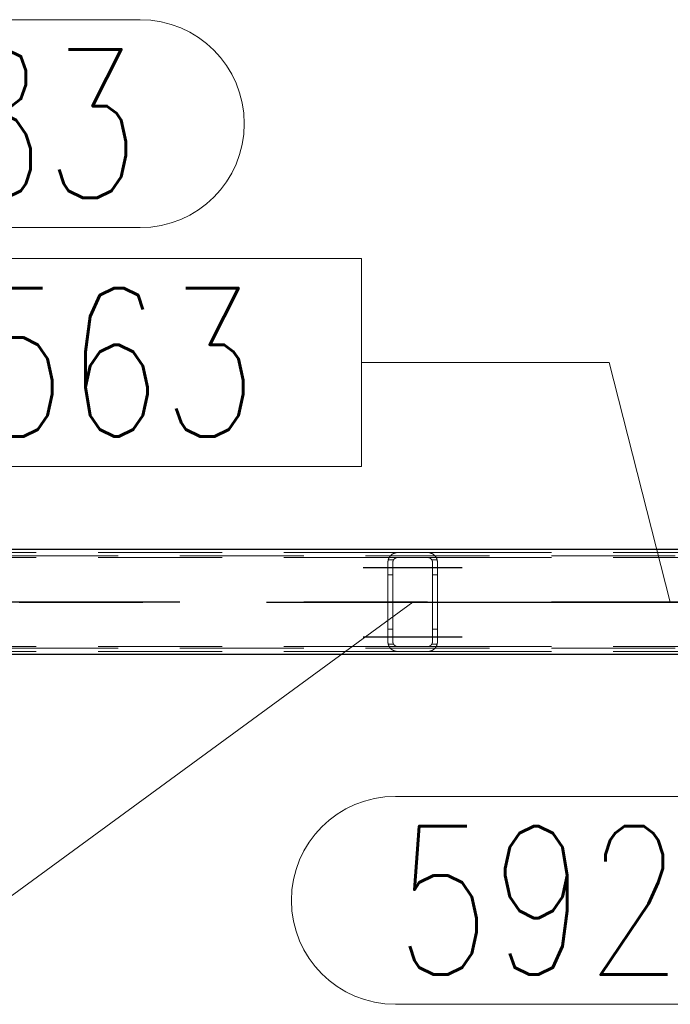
# Model space of a CAD drawing. Header units: millimetres. Extents: x -851 to 2, y 9346 to 10016.
# Tile 481 of 505: x -309 to -296, y 9781 to 9801. Entities that reach past the tile are written whole.
import ezdxf

# ---------------------------------------------------------------- set-up
doc = ezdxf.new("R2010")
doc.units = ezdxf.units.MM
doc.header["$LTSCALE"] = 10
doc.linetypes.add('HIDDEN', pattern=[0.375, 0.25, -0.125])
doc.linetypes.add('MITTE', pattern=[2, 1.25, -0.25, 0.25, -0.25])
for name, color, linetype, lineweight in [('PS_Hidden', 2, 'HIDDEN', 9), ('PS_Pos', 1, 'Continuous', 15), ('PS_Shape', 161, 'Continuous', 30), ('PS_SOLID', 7, 'Continuous', 30)]:
    doc.layers.add(name, color=color, linetype=linetype, lineweight=lineweight)
doc.layers.add('PS_Mid', color=5, linetype='MITTE')
doc.styles.add('simplex', font='simplex.shx', dxfattribs={"width": 0.75})

# ---------------------------------------------------------------- blocks, each defined once
blk = doc.blocks.new('*X1225')
at = {"layer": 'PS_Hidden', "color": 2, "linetype": 'HIDDEN'}
for p, q in [((-168.532, 9790.408), (-423.732, 9790.408)), ((-311.432, 9790.478), (-301.632, 9790.478)), ((-301.794, 9790.396), (-301.791, 9790.399)), ((-301.791, 9790.399), (-301.789, 9790.403)), ((-301.789, 9790.403), (-301.786, 9790.406)), ((-301.786, 9790.406), (-301.783, 9790.41)), ((-301.783, 9790.41), (-301.78, 9790.413)), ((-301.78, 9790.413), (-301.777, 9790.416)), ((-301.777, 9790.416), (-301.774, 9790.42)), ((-301.774, 9790.42), (-301.77, 9790.423)), ((-301.77, 9790.423), (-301.767, 9790.426)), ((-301.767, 9790.426), (-301.764, 9790.429)), ((-301.764, 9790.429), (-301.76, 9790.432)), ((-301.76, 9790.432), (-301.757, 9790.434)), ((-301.757, 9790.434), (-301.753, 9790.437)), ((-301.753, 9790.437), (-301.75, 9790.44)), ((-301.75, 9790.44), (-301.746, 9790.443)), ((-301.746, 9790.443), (-301.742, 9790.445)), ((-301.742, 9790.445), (-301.738, 9790.448)), ((-301.738, 9790.448), (-301.733, 9790.451)), ((-301.733, 9790.451), (-301.729, 9790.453)), ((-301.729, 9790.453), (-301.724, 9790.456)), ((-301.724, 9790.456), (-301.719, 9790.458)), ((-301.719, 9790.458), (-301.714, 9790.46)), ((-301.714, 9790.46), (-301.709, 9790.463)), ((-301.709, 9790.463), (-301.704, 9790.465)), ((-301.704, 9790.465), (-301.699, 9790.467)), ((-301.699, 9790.467), (-301.693, 9790.468)), ((-301.693, 9790.468), (-301.688, 9790.47)), ((-301.688, 9790.47), (-301.682, 9790.472)), ((-301.682, 9790.472), (-301.675, 9790.473)), ((-301.675, 9790.473), (-301.669, 9790.475)), ((-301.669, 9790.475), (-301.662, 9790.476)), ((-301.662, 9790.476), (-301.655, 9790.477)), ((-301.655, 9790.477), (-301.647, 9790.477)), ((-301.647, 9790.477), (-301.64, 9790.478)), ((-301.64, 9790.478), (-301.632, 9790.478)), ((-301.632, 9790.478), (-301.032, 9790.478)), ((-301.032, 9790.478), (-291.232, 9790.478)), ((-301.032, 9790.478), (-301.025, 9790.478)), ((-301.025, 9790.478), (-301.018, 9790.477)), ((-301.018, 9790.477), (-301.011, 9790.477)), ((-301.011, 9790.477), (-301.003, 9790.476)), ((-301.003, 9790.476), (-300.996, 9790.475)), ((-300.996, 9790.475), (-300.99, 9790.473)), ((-300.99, 9790.473), (-300.983, 9790.472)), ((-300.983, 9790.472), (-300.977, 9790.47)), ((-300.977, 9790.47), (-300.972, 9790.468)), ((-300.972, 9790.468), (-300.966, 9790.467)), ((-300.966, 9790.467), (-300.961, 9790.465)), ((-300.961, 9790.465), (-300.956, 9790.463)), ((-300.956, 9790.463), (-300.951, 9790.461)), ((-300.951, 9790.461), (-300.946, 9790.458)), ((-300.946, 9790.458), (-300.941, 9790.456)), ((-300.941, 9790.456), (-300.937, 9790.454)), ((-300.937, 9790.454), (-300.932, 9790.451)), ((-300.932, 9790.451), (-300.928, 9790.448)), ((-300.928, 9790.448), (-300.924, 9790.446)), ((-300.924, 9790.446), (-300.919, 9790.443)), ((-300.919, 9790.443), (-300.915, 9790.44)), ((-300.915, 9790.44), (-300.912, 9790.437)), ((-300.912, 9790.437), (-300.908, 9790.434)), ((-300.908, 9790.434), (-300.904, 9790.431)), ((-300.904, 9790.431), (-300.901, 9790.428)), ((-300.901, 9790.428), (-300.897, 9790.425)), ((-300.897, 9790.425), (-300.894, 9790.422)), ((-300.894, 9790.422), (-300.891, 9790.419)), ((-300.891, 9790.419), (-300.888, 9790.416)), ((-300.888, 9790.416), (-300.885, 9790.413)), ((-300.885, 9790.413), (-300.882, 9790.41)), ((-300.882, 9790.41), (-300.879, 9790.406)), ((-300.879, 9790.406), (-300.876, 9790.403)), ((-300.876, 9790.403), (-300.874, 9790.4)), ((-300.874, 9790.4), (-300.871, 9790.396)), ((-311.432, 9790.378), (-301.632, 9790.378)), ((-301.832, 9790.292), (-301.831, 9790.297)), ((-301.832, 9790.287), (-301.832, 9790.292)), ((-301.832, 9790.283), (-301.832, 9790.287)), ((-301.832, 9790.278), (-301.832, 9790.283)), ((-301.832, 9788.678), (-301.832, 9790.278)), ((-301.831, 9790.302), (-301.83, 9790.306)), ((-301.831, 9790.297), (-301.831, 9790.302)), ((-301.83, 9790.311), (-301.829, 9790.316)), ((-301.83, 9790.306), (-301.83, 9790.311)), ((-301.829, 9790.316), (-301.828, 9790.32)), ((-301.828, 9790.32), (-301.827, 9790.325)), ((-301.827, 9790.325), (-301.826, 9790.329)), ((-301.826, 9790.329), (-301.824, 9790.334)), ((-301.719, 9790.328), (-301.826, 9790.328)), ((-301.824, 9790.334), (-301.823, 9790.338)), ((-301.823, 9790.338), (-301.822, 9790.343)), ((-301.822, 9790.343), (-301.82, 9790.347)), ((-301.82, 9790.347), (-301.818, 9790.352)), ((-301.818, 9790.352), (-301.817, 9790.356)), ((-301.817, 9790.356), (-301.815, 9790.36)), ((-301.815, 9790.36), (-301.813, 9790.364)), ((-301.813, 9790.364), (-301.811, 9790.369)), ((-301.811, 9790.369), (-301.809, 9790.373)), ((-301.809, 9790.373), (-301.806, 9790.377)), ((-301.806, 9790.377), (-301.804, 9790.381)), ((-301.804, 9790.381), (-301.802, 9790.384)), ((-301.802, 9790.384), (-301.799, 9790.388)), ((-301.799, 9790.388), (-301.797, 9790.392)), ((-301.797, 9790.392), (-301.794, 9790.396)), ((-301.731, 9790.293), (-301.732, 9790.291)), ((-301.732, 9790.291), (-301.732, 9790.289)), ((-301.732, 9790.289), (-301.732, 9790.287)), ((-301.732, 9790.287), (-301.732, 9790.284)), ((-301.732, 9790.284), (-301.732, 9790.282)), ((-301.732, 9790.282), (-301.732, 9790.28)), ((-301.732, 9790.28), (-301.732, 9790.278)), ((-301.732, 9790.278), (-301.732, 9788.678)), ((-301.73, 9790.298), (-301.731, 9790.295)), ((-301.731, 9790.295), (-301.731, 9790.293)), ((-301.729, 9790.302), (-301.73, 9790.3)), ((-301.73, 9790.3), (-301.73, 9790.298)), ((-301.728, 9790.306), (-301.729, 9790.304)), ((-301.729, 9790.304), (-301.729, 9790.302)), ((-301.727, 9790.311), (-301.728, 9790.308)), ((-301.728, 9790.308), (-301.728, 9790.306)), ((-301.726, 9790.313), (-301.727, 9790.311)), ((-301.725, 9790.315), (-301.726, 9790.313)), ((-301.724, 9790.317), (-301.725, 9790.315)), ((-301.723, 9790.321), (-301.724, 9790.319)), ((-301.724, 9790.319), (-301.724, 9790.317)), ((-301.722, 9790.323), (-301.723, 9790.321)), ((-301.72, 9790.325), (-301.722, 9790.323)), ((-301.719, 9790.327), (-301.72, 9790.325)), ((-301.718, 9790.329), (-301.719, 9790.327)), ((-301.717, 9790.331), (-301.718, 9790.329)), ((-301.716, 9790.333), (-301.717, 9790.331)), ((-301.714, 9790.335), (-301.716, 9790.333)), ((-301.713, 9790.337), (-301.714, 9790.335)), ((-301.712, 9790.339), (-301.713, 9790.337)), ((-301.71, 9790.341), (-301.712, 9790.339)), ((-301.709, 9790.343), (-301.71, 9790.341)), ((-301.707, 9790.344), (-301.709, 9790.343)), ((-301.706, 9790.346), (-301.707, 9790.344)), ((-301.704, 9790.348), (-301.706, 9790.346)), ((-301.702, 9790.349), (-301.704, 9790.348)), ((-301.701, 9790.351), (-301.702, 9790.349)), ((-301.699, 9790.353), (-301.701, 9790.351)), ((-301.697, 9790.354), (-301.699, 9790.353)), ((-301.695, 9790.356), (-301.697, 9790.354)), ((-301.693, 9790.357), (-301.695, 9790.356)), ((-301.691, 9790.359), (-301.693, 9790.357)), ((-301.689, 9790.36), (-301.691, 9790.359)), ((-301.687, 9790.362), (-301.689, 9790.36)), ((-301.685, 9790.363), (-301.687, 9790.362)), ((-301.682, 9790.365), (-301.685, 9790.363)), ((-301.68, 9790.366), (-301.682, 9790.365)), ((-301.677, 9790.367), (-301.68, 9790.366)), ((-301.675, 9790.369), (-301.677, 9790.367)), ((-301.672, 9790.37), (-301.675, 9790.369)), ((-301.669, 9790.371), (-301.672, 9790.37)), ((-301.667, 9790.372), (-301.669, 9790.371)), ((-301.664, 9790.373), (-301.667, 9790.372)), ((-301.661, 9790.374), (-301.664, 9790.373)), ((-301.658, 9790.375), (-301.661, 9790.374)), ((-301.655, 9790.375), (-301.658, 9790.375)), ((-301.652, 9790.376), (-301.655, 9790.375)), ((-301.649, 9790.377), (-301.652, 9790.376)), ((-301.645, 9790.377), (-301.649, 9790.377)), ((-301.642, 9790.377), (-301.645, 9790.377)), ((-301.639, 9790.378), (-301.642, 9790.377)), ((-301.636, 9790.378), (-301.639, 9790.378)), ((-301.632, 9790.378), (-301.636, 9790.378)), ((-301.032, 9790.378), (-301.632, 9790.378)), ((-301.032, 9790.378), (-291.232, 9790.378)), ((-301.029, 9790.378), (-301.032, 9790.378)), ((-301.032, 9790.378), (-301.032, 9790.378)), ((-301.026, 9790.378), (-301.029, 9790.378)), ((-301.022, 9790.377), (-301.026, 9790.378)), ((-301.019, 9790.377), (-301.022, 9790.377)), ((-301.016, 9790.376), (-301.019, 9790.377)), ((-301.012, 9790.376), (-301.016, 9790.376)), ((-301.009, 9790.375), (-301.012, 9790.376)), ((-301.006, 9790.374), (-301.009, 9790.375)), ((-301.003, 9790.373), (-301.006, 9790.374)), ((-301, 9790.373), (-301.003, 9790.373)), ((-300.997, 9790.372), (-301, 9790.373)), ((-300.995, 9790.37), (-300.997, 9790.372)), ((-300.992, 9790.369), (-300.995, 9790.37)), ((-300.989, 9790.368), (-300.992, 9790.369)), ((-300.987, 9790.367), (-300.989, 9790.368)), ((-300.984, 9790.366), (-300.987, 9790.367)), ((-300.982, 9790.364), (-300.984, 9790.366)), ((-300.98, 9790.363), (-300.982, 9790.364)), ((-300.977, 9790.361), (-300.98, 9790.363)), ((-300.975, 9790.36), (-300.977, 9790.361)), ((-300.973, 9790.358), (-300.975, 9790.36)), ((-300.971, 9790.357), (-300.973, 9790.358)), ((-300.969, 9790.355), (-300.971, 9790.357)), ((-300.967, 9790.353), (-300.969, 9790.355)), ((-300.965, 9790.352), (-300.967, 9790.353)), ((-300.963, 9790.35), (-300.965, 9790.352)), ((-300.962, 9790.349), (-300.963, 9790.35)), ((-300.96, 9790.347), (-300.962, 9790.349)), ((-300.959, 9790.345), (-300.96, 9790.347)), ((-300.957, 9790.344), (-300.959, 9790.345)), ((-300.956, 9790.342), (-300.957, 9790.344)), ((-300.954, 9790.34), (-300.956, 9790.342)), ((-300.953, 9790.338), (-300.954, 9790.34)), ((-300.951, 9790.336), (-300.953, 9790.338)), ((-300.95, 9790.335), (-300.951, 9790.336)), ((-300.949, 9790.333), (-300.95, 9790.335)), ((-300.948, 9790.331), (-300.949, 9790.333)), ((-300.946, 9790.329), (-300.948, 9790.331)), ((-300.945, 9790.327), (-300.946, 9790.329)), ((-300.839, 9790.328), (-300.946, 9790.328)), ((-300.944, 9790.325), (-300.945, 9790.327)), ((-300.943, 9790.323), (-300.944, 9790.325)), ((-300.942, 9790.321), (-300.943, 9790.323)), ((-300.941, 9790.319), (-300.942, 9790.321)), ((-300.94, 9790.317), (-300.941, 9790.319)), ((-300.939, 9790.315), (-300.94, 9790.317)), ((-300.939, 9790.312), (-300.939, 9790.315)), ((-300.938, 9790.31), (-300.939, 9790.312)), ((-300.937, 9790.308), (-300.938, 9790.31)), ((-300.936, 9790.306), (-300.937, 9790.308)), ((-300.936, 9790.304), (-300.936, 9790.306)), ((-300.935, 9790.302), (-300.936, 9790.304)), ((-300.935, 9790.3), (-300.935, 9790.302)), ((-300.934, 9790.297), (-300.935, 9790.3)), ((-300.934, 9790.295), (-300.934, 9790.297)), ((-300.934, 9790.293), (-300.934, 9790.295)), ((-300.933, 9790.291), (-300.934, 9790.293)), ((-300.933, 9790.289), (-300.933, 9790.291)), ((-300.933, 9790.287), (-300.933, 9790.289)), ((-300.933, 9790.284), (-300.933, 9790.287)), ((-300.932, 9790.282), (-300.933, 9790.284)), ((-300.932, 9790.28), (-300.932, 9790.282)), ((-300.932, 9790.278), (-300.932, 9790.28)), ((-300.932, 9788.678), (-300.932, 9790.278)), ((-300.871, 9790.396), (-300.868, 9790.392)), ((-300.868, 9790.392), (-300.866, 9790.389)), ((-300.866, 9790.389), (-300.863, 9790.385)), ((-300.863, 9790.385), (-300.861, 9790.381)), ((-300.861, 9790.381), (-300.859, 9790.377)), ((-300.859, 9790.377), (-300.857, 9790.373)), ((-300.857, 9790.373), (-300.854, 9790.369)), ((-300.854, 9790.369), (-300.852, 9790.365)), ((-300.852, 9790.365), (-300.85, 9790.361)), ((-300.85, 9790.361), (-300.848, 9790.356)), ((-300.848, 9790.356), (-300.847, 9790.352)), ((-300.847, 9790.352), (-300.845, 9790.348)), ((-300.845, 9790.348), (-300.843, 9790.343)), ((-300.843, 9790.343), (-300.842, 9790.339)), ((-300.842, 9790.339), (-300.841, 9790.334)), ((-300.841, 9790.334), (-300.839, 9790.33)), ((-300.839, 9790.33), (-300.838, 9790.325)), ((-300.838, 9790.325), (-300.837, 9790.32)), ((-300.837, 9790.32), (-300.836, 9790.316)), ((-300.836, 9790.316), (-300.835, 9790.311)), ((-300.835, 9790.311), (-300.834, 9790.306)), ((-300.834, 9790.306), (-300.834, 9790.302)), ((-300.834, 9790.302), (-300.833, 9790.297)), ((-300.833, 9790.297), (-300.833, 9790.292)), ((-300.833, 9790.292), (-300.833, 9790.287)), ((-300.833, 9790.287), (-300.832, 9790.283)), ((-300.832, 9790.283), (-300.832, 9790.278)), ((-300.832, 9790.278), (-300.832, 9788.678)), ((-301.732, 9790.028), (-301.832, 9790.028)), ((-300.832, 9790.028), (-300.932, 9790.028)), ((-301.732, 9788.928), (-301.832, 9788.928)), ((-300.832, 9788.928), (-300.932, 9788.928)), ((-301.832, 9788.673), (-301.832, 9788.678)), ((-301.832, 9788.668), (-301.832, 9788.673)), ((-301.832, 9788.664), (-301.832, 9788.668)), ((-301.831, 9788.659), (-301.832, 9788.664)), ((-301.831, 9788.654), (-301.831, 9788.659)), ((-301.83, 9788.649), (-301.831, 9788.654)), ((-301.83, 9788.645), (-301.83, 9788.649)), ((-301.829, 9788.64), (-301.83, 9788.645)), ((-301.828, 9788.636), (-301.829, 9788.64)), ((-301.827, 9788.631), (-301.828, 9788.636)), ((-301.826, 9788.626), (-301.827, 9788.631)), ((-301.719, 9788.628), (-301.826, 9788.628)), ((-301.824, 9788.622), (-301.826, 9788.626)), ((-301.823, 9788.617), (-301.824, 9788.622)), ((-301.822, 9788.613), (-301.823, 9788.617)), ((-301.82, 9788.608), (-301.822, 9788.613)), ((-301.818, 9788.604), (-301.82, 9788.608)), ((-301.732, 9788.678), (-301.732, 9788.676)), ((-301.732, 9788.676), (-301.732, 9788.674)), ((-301.732, 9788.674), (-301.732, 9788.671)), ((-301.732, 9788.671), (-301.732, 9788.669)), ((-301.732, 9788.669), (-301.732, 9788.667)), ((-301.732, 9788.667), (-301.732, 9788.665)), ((-301.732, 9788.665), (-301.731, 9788.663)), ((-301.731, 9788.663), (-301.731, 9788.66)), ((-301.731, 9788.66), (-301.73, 9788.658)), ((-301.73, 9788.658), (-301.73, 9788.656)), ((-301.73, 9788.656), (-301.729, 9788.654)), ((-301.729, 9788.654), (-301.729, 9788.652)), ((-301.729, 9788.652), (-301.728, 9788.649)), ((-301.728, 9788.649), (-301.728, 9788.647)), ((-301.728, 9788.647), (-301.727, 9788.645)), ((-301.727, 9788.645), (-301.726, 9788.643)), ((-301.726, 9788.643), (-301.725, 9788.641)), ((-301.725, 9788.641), (-301.724, 9788.639)), ((-301.724, 9788.639), (-301.724, 9788.637)), ((-301.724, 9788.637), (-301.723, 9788.635)), ((-301.723, 9788.635), (-301.722, 9788.633)), ((-301.722, 9788.633), (-301.72, 9788.63)), ((-301.72, 9788.63), (-301.719, 9788.628)), ((-301.719, 9788.628), (-301.718, 9788.626)), ((-301.718, 9788.626), (-301.717, 9788.625)), ((-301.717, 9788.625), (-301.716, 9788.623)), ((-301.716, 9788.623), (-301.714, 9788.621)), ((-301.714, 9788.621), (-301.713, 9788.619)), ((-301.713, 9788.619), (-301.712, 9788.617)), ((-301.712, 9788.617), (-301.71, 9788.615)), ((-301.71, 9788.615), (-301.709, 9788.613)), ((-301.709, 9788.613), (-301.707, 9788.611)), ((-301.707, 9788.611), (-301.706, 9788.61)), ((-301.706, 9788.61), (-301.704, 9788.608)), ((-301.704, 9788.608), (-301.702, 9788.606)), ((-300.963, 9788.606), (-300.962, 9788.607)), ((-300.962, 9788.607), (-300.96, 9788.609)), ((-300.96, 9788.609), (-300.959, 9788.61)), ((-300.959, 9788.61), (-300.957, 9788.612)), ((-300.957, 9788.612), (-300.956, 9788.614)), ((-300.956, 9788.614), (-300.954, 9788.616)), ((-300.954, 9788.616), (-300.953, 9788.618)), ((-300.953, 9788.618), (-300.951, 9788.619)), ((-300.951, 9788.619), (-300.95, 9788.621)), ((-300.95, 9788.621), (-300.949, 9788.623)), ((-300.949, 9788.623), (-300.948, 9788.625)), ((-300.948, 9788.625), (-300.946, 9788.627)), ((-300.946, 9788.627), (-300.945, 9788.629)), ((-300.839, 9788.628), (-300.946, 9788.628)), ((-300.945, 9788.629), (-300.944, 9788.631)), ((-300.944, 9788.631), (-300.943, 9788.633)), ((-300.943, 9788.633), (-300.942, 9788.635)), ((-300.942, 9788.635), (-300.941, 9788.637)), ((-300.941, 9788.637), (-300.94, 9788.639)), ((-300.94, 9788.639), (-300.939, 9788.641)), ((-300.939, 9788.643), (-300.938, 9788.645)), ((-300.939, 9788.641), (-300.939, 9788.643)), ((-300.938, 9788.645), (-300.937, 9788.648)), ((-300.937, 9788.648), (-300.936, 9788.65)), ((-300.936, 9788.652), (-300.935, 9788.654)), ((-300.936, 9788.65), (-300.936, 9788.652)), ((-300.935, 9788.656), (-300.934, 9788.658)), ((-300.935, 9788.654), (-300.935, 9788.656)), ((-300.934, 9788.663), (-300.933, 9788.665)), ((-300.934, 9788.661), (-300.934, 9788.663)), ((-300.934, 9788.658), (-300.934, 9788.661)), ((-300.933, 9788.671), (-300.932, 9788.674)), ((-300.933, 9788.669), (-300.933, 9788.671)), ((-300.933, 9788.667), (-300.933, 9788.669)), ((-300.933, 9788.665), (-300.933, 9788.667)), ((-300.932, 9788.676), (-300.932, 9788.678)), ((-300.932, 9788.674), (-300.932, 9788.676)), ((-300.845, 9788.608), (-300.847, 9788.604)), ((-300.843, 9788.612), (-300.845, 9788.608)), ((-300.842, 9788.617), (-300.843, 9788.612)), ((-300.841, 9788.621), (-300.842, 9788.617)), ((-300.839, 9788.626), (-300.841, 9788.621)), ((-300.838, 9788.631), (-300.839, 9788.626)), ((-300.837, 9788.635), (-300.838, 9788.631)), ((-300.836, 9788.64), (-300.837, 9788.635)), ((-300.835, 9788.645), (-300.836, 9788.64)), ((-300.834, 9788.649), (-300.835, 9788.645)), ((-300.833, 9788.659), (-300.834, 9788.654)), ((-300.834, 9788.654), (-300.834, 9788.649)), ((-300.832, 9788.673), (-300.833, 9788.668)), ((-300.833, 9788.668), (-300.833, 9788.664)), ((-300.833, 9788.664), (-300.833, 9788.659)), ((-300.832, 9788.678), (-300.832, 9788.673)), ((-168.532, 9788.548), (-423.732, 9788.548)), ((-311.432, 9788.578), (-301.632, 9788.578)), ((-311.432, 9788.478), (-301.632, 9788.478)), ((-301.817, 9788.6), (-301.818, 9788.604)), ((-301.815, 9788.596), (-301.817, 9788.6)), ((-301.813, 9788.591), (-301.815, 9788.596)), ((-301.811, 9788.587), (-301.813, 9788.591)), ((-301.809, 9788.583), (-301.811, 9788.587)), ((-301.806, 9788.579), (-301.809, 9788.583)), ((-301.804, 9788.575), (-301.806, 9788.579)), ((-301.802, 9788.571), (-301.804, 9788.575)), ((-301.799, 9788.568), (-301.802, 9788.571)), ((-301.797, 9788.564), (-301.799, 9788.568)), ((-301.794, 9788.56), (-301.797, 9788.564)), ((-301.791, 9788.556), (-301.794, 9788.56)), ((-301.789, 9788.553), (-301.791, 9788.556)), ((-301.786, 9788.549), (-301.789, 9788.553)), ((-301.783, 9788.546), (-301.786, 9788.549)), ((-301.78, 9788.543), (-301.783, 9788.546)), ((-301.777, 9788.539), (-301.78, 9788.543)), ((-301.774, 9788.536), (-301.777, 9788.539)), ((-301.77, 9788.533), (-301.774, 9788.536)), ((-301.767, 9788.53), (-301.77, 9788.533)), ((-301.764, 9788.527), (-301.767, 9788.53)), ((-301.76, 9788.524), (-301.764, 9788.527)), ((-301.757, 9788.521), (-301.76, 9788.524)), ((-301.753, 9788.519), (-301.757, 9788.521)), ((-301.75, 9788.516), (-301.753, 9788.519)), ((-301.746, 9788.513), (-301.75, 9788.516)), ((-301.742, 9788.511), (-301.746, 9788.513)), ((-301.738, 9788.508), (-301.742, 9788.511)), ((-301.733, 9788.505), (-301.738, 9788.508)), ((-301.729, 9788.503), (-301.733, 9788.505)), ((-301.724, 9788.5), (-301.729, 9788.503)), ((-301.719, 9788.498), (-301.724, 9788.5)), ((-301.714, 9788.495), (-301.719, 9788.498)), ((-301.709, 9788.493), (-301.714, 9788.495)), ((-301.704, 9788.491), (-301.709, 9788.493)), ((-301.699, 9788.489), (-301.704, 9788.491)), ((-301.702, 9788.606), (-301.701, 9788.605)), ((-301.701, 9788.605), (-301.699, 9788.603)), ((-301.699, 9788.603), (-301.697, 9788.602)), ((-301.693, 9788.487), (-301.699, 9788.489)), ((-301.697, 9788.602), (-301.695, 9788.6)), ((-301.695, 9788.6), (-301.693, 9788.598)), ((-301.693, 9788.598), (-301.691, 9788.597)), ((-301.688, 9788.486), (-301.693, 9788.487)), ((-301.691, 9788.597), (-301.689, 9788.595)), ((-301.689, 9788.595), (-301.687, 9788.594)), ((-301.682, 9788.484), (-301.688, 9788.486)), ((-301.687, 9788.594), (-301.685, 9788.593)), ((-301.685, 9788.593), (-301.682, 9788.591)), ((-301.682, 9788.591), (-301.68, 9788.59)), ((-301.675, 9788.483), (-301.682, 9788.484)), ((-301.68, 9788.59), (-301.677, 9788.589)), ((-301.677, 9788.589), (-301.675, 9788.587)), ((-301.675, 9788.587), (-301.672, 9788.586)), ((-301.669, 9788.481), (-301.675, 9788.483)), ((-301.672, 9788.586), (-301.669, 9788.585)), ((-301.669, 9788.585), (-301.667, 9788.584)), ((-301.662, 9788.48), (-301.669, 9788.481)), ((-301.667, 9788.584), (-301.664, 9788.583)), ((-301.664, 9788.583), (-301.661, 9788.582)), ((-301.655, 9788.479), (-301.662, 9788.48)), ((-301.661, 9788.582), (-301.658, 9788.581)), ((-301.658, 9788.581), (-301.655, 9788.58)), ((-301.655, 9788.58), (-301.652, 9788.58)), ((-301.647, 9788.478), (-301.655, 9788.479)), ((-301.652, 9788.58), (-301.649, 9788.579)), ((-301.649, 9788.579), (-301.645, 9788.579)), ((-301.64, 9788.478), (-301.647, 9788.478)), ((-301.645, 9788.579), (-301.642, 9788.578)), ((-301.642, 9788.578), (-301.639, 9788.578)), ((-301.632, 9788.478), (-301.64, 9788.478)), ((-301.639, 9788.578), (-301.636, 9788.578)), ((-301.636, 9788.578), (-301.632, 9788.578)), ((-301.632, 9788.578), (-301.032, 9788.578)), ((-301.632, 9788.578), (-301.632, 9788.578)), ((-301.032, 9788.478), (-301.632, 9788.478)), ((-301.032, 9788.578), (-291.232, 9788.578)), ((-301.032, 9788.578), (-301.029, 9788.578)), ((-301.032, 9788.478), (-291.232, 9788.478)), ((-301.025, 9788.478), (-301.032, 9788.478)), ((-301.032, 9788.478), (-301.032, 9788.478)), ((-301.029, 9788.578), (-301.026, 9788.578)), ((-301.026, 9788.578), (-301.022, 9788.578)), ((-301.018, 9788.478), (-301.025, 9788.478)), ((-301.022, 9788.578), (-301.019, 9788.579)), ((-301.019, 9788.579), (-301.016, 9788.579)), ((-301.011, 9788.479), (-301.018, 9788.478)), ((-301.016, 9788.579), (-301.012, 9788.58)), ((-301.012, 9788.58), (-301.009, 9788.581)), ((-301.003, 9788.48), (-301.011, 9788.479)), ((-301.009, 9788.581), (-301.006, 9788.581)), ((-301.006, 9788.581), (-301.003, 9788.582)), ((-301.003, 9788.582), (-301, 9788.583)), ((-300.996, 9788.481), (-301.003, 9788.48)), ((-301, 9788.583), (-300.997, 9788.584)), ((-300.997, 9788.584), (-300.995, 9788.585)), ((-300.99, 9788.482), (-300.996, 9788.481)), ((-300.995, 9788.585), (-300.992, 9788.586)), ((-300.992, 9788.586), (-300.989, 9788.588)), ((-300.983, 9788.484), (-300.99, 9788.482)), ((-300.989, 9788.588), (-300.987, 9788.589)), ((-300.987, 9788.589), (-300.984, 9788.59)), ((-300.984, 9788.59), (-300.982, 9788.592)), ((-300.977, 9788.486), (-300.983, 9788.484)), ((-300.982, 9788.592), (-300.98, 9788.593)), ((-300.98, 9788.593), (-300.977, 9788.595)), ((-300.977, 9788.595), (-300.975, 9788.596)), ((-300.972, 9788.487), (-300.977, 9788.486)), ((-300.975, 9788.596), (-300.973, 9788.598)), ((-300.973, 9788.598), (-300.971, 9788.599)), ((-300.966, 9788.489), (-300.972, 9788.487)), ((-300.971, 9788.599), (-300.969, 9788.601)), ((-300.969, 9788.601), (-300.967, 9788.602)), ((-300.967, 9788.602), (-300.965, 9788.604)), ((-300.961, 9788.491), (-300.966, 9788.489)), ((-300.965, 9788.604), (-300.963, 9788.606)), ((-300.956, 9788.493), (-300.961, 9788.491)), ((-300.951, 9788.495), (-300.956, 9788.493)), ((-300.946, 9788.497), (-300.951, 9788.495)), ((-300.941, 9788.5), (-300.946, 9788.497)), ((-300.937, 9788.502), (-300.941, 9788.5)), ((-300.932, 9788.505), (-300.937, 9788.502)), ((-300.928, 9788.507), (-300.932, 9788.505)), ((-300.924, 9788.51), (-300.928, 9788.507)), ((-300.919, 9788.513), (-300.924, 9788.51)), ((-300.915, 9788.516), (-300.919, 9788.513)), ((-300.912, 9788.519), (-300.915, 9788.516)), ((-300.908, 9788.521), (-300.912, 9788.519)), ((-300.904, 9788.524), (-300.908, 9788.521)), ((-300.901, 9788.527), (-300.904, 9788.524)), ((-300.897, 9788.53), (-300.901, 9788.527)), ((-300.894, 9788.533), (-300.897, 9788.53)), ((-300.891, 9788.536), (-300.894, 9788.533)), ((-300.888, 9788.54), (-300.891, 9788.536)), ((-300.885, 9788.543), (-300.888, 9788.54)), ((-300.882, 9788.546), (-300.885, 9788.543)), ((-300.879, 9788.549), (-300.882, 9788.546)), ((-300.876, 9788.553), (-300.879, 9788.549)), ((-300.874, 9788.556), (-300.876, 9788.553)), ((-300.871, 9788.56), (-300.874, 9788.556)), ((-300.868, 9788.563), (-300.871, 9788.56)), ((-300.866, 9788.567), (-300.868, 9788.563)), ((-300.863, 9788.571), (-300.866, 9788.567)), ((-300.861, 9788.575), (-300.863, 9788.571)), ((-300.859, 9788.579), (-300.861, 9788.575)), ((-300.857, 9788.583), (-300.859, 9788.579)), ((-300.854, 9788.587), (-300.857, 9788.583)), ((-300.852, 9788.591), (-300.854, 9788.587)), ((-300.85, 9788.595), (-300.852, 9788.591)), ((-300.848, 9788.599), (-300.85, 9788.595)), ((-300.847, 9788.604), (-300.848, 9788.599))]:
    blk.add_line(p, q, dxfattribs=at)
at = {"layer": 'PS_Mid', "color": 5, "linetype": 'MITTE'}
for p, q in [((-302.332, 9790.178), (-301.232, 9790.178)), ((-302.332, 9790.178), (-301.232, 9790.178)), ((-301.432, 9790.178), (-300.332, 9790.178)), ((-301.432, 9790.178), (-300.332, 9790.178)), ((-166.032, 9789.478), (-426.232, 9789.478)), ((-324.281, 9789.478), (-267.984, 9789.478)), ((-301.332, 9789.478), (-301.332, 9789.478)), ((-302.332, 9788.778), (-301.232, 9788.778)), ((-302.332, 9788.778), (-301.232, 9788.778)), ((-301.432, 9788.778), (-300.332, 9788.778)), ((-301.432, 9788.778), (-300.332, 9788.778))]:
    blk.add_line(p, q, dxfattribs=at)
at = {"layer": 'PS_SOLID', "color": 7, "linetype": 'Continuous'}
for p, q in [((-168.532, 9790.538), (-423.732, 9790.538)), ((-168.532, 9788.418), (-423.732, 9788.418))]:
    blk.add_line(p, q, dxfattribs=at)
blk = doc.blocks.new('*X1258')
at = {"color": 1}
for p, q in [((-302.366, 9796.418), (-312.352, 9796.418)), ((-312.352, 9796.418), (-312.352, 9792.218)), ((-302.366, 9792.218), (-302.366, 9796.418)), ((-302.366, 9794.318), (-297.366, 9794.318)), ((-296.132, 9789.478), (-297.366, 9794.318)), ((-312.352, 9792.218), (-302.366, 9792.218))]:
    blk.add_line(p, q, dxfattribs=at)
at = {"color": 30, "style": 'simplex', "width": 0.75}
blk.add_text('563', height=3, dxfattribs=at).set_placement((-310.252, 9792.818))
blk = doc.blocks.new('*X1279')
at = {"color": 1}
for p, q in [((-312.618, 9801.239), (-306.832, 9801.239)), ((-321.859, 9789.478), (-319.718, 9799.139)), ((-319.718, 9799.139), (-314.718, 9799.139)), ((-312.618, 9797.039), (-306.832, 9797.039))]:
    blk.add_line(p, q, dxfattribs=at)
for centre, start, end in [((-312.618, 9799.139), 90, 270), ((-306.832, 9799.139), 270, 90)]:
    blk.add_arc(centre, 2.1, start, end, dxfattribs=at)
at = {"color": 30, "style": 'simplex', "width": 0.75}
blk.add_text('583', height=3, dxfattribs=at).set_placement((-312.618, 9797.639))
blk = doc.blocks.new('*X1435')
at = {"color": 1}
for p, q in [((-301.331, 9789.478), (-309.56, 9783.453)), ((-322.446, 9785.553), (-316.66, 9785.553)), ((-314.56, 9783.453), (-309.56, 9783.453)), ((-322.446, 9781.353), (-316.66, 9781.353))]:
    blk.add_line(p, q, dxfattribs=at)
for centre, start, end in [((-322.446, 9783.453), 90, 270), ((-316.66, 9783.453), 270, 90)]:
    blk.add_arc(centre, 2.1, start, end, dxfattribs=at)
at = {"color": 30, "style": 'simplex', "width": 0.75}
blk.add_text('592', height=3, dxfattribs=at).set_placement((-322.446, 9781.953))
blk = doc.blocks.new('*X1437')
at = {"color": 1}
for p, q in [((-280.568, 9789.478), (-288.796, 9783.453)), ((-301.682, 9785.553), (-295.896, 9785.553)), ((-293.796, 9783.453), (-288.796, 9783.453)), ((-301.682, 9781.353), (-295.896, 9781.353))]:
    blk.add_line(p, q, dxfattribs=at)
for centre, start, end in [((-301.682, 9783.453), 90, 270), ((-295.896, 9783.453), 270, 90)]:
    blk.add_arc(centre, 2.1, start, end, dxfattribs=at)
at = {"color": 30, "style": 'simplex', "width": 0.75}
blk.add_text('592', height=3, dxfattribs=at).set_placement((-301.682, 9781.953))
blk = doc.blocks.new('*X1438')
at = {"color": 1}
for p, q in [((-290.968, 9789.478), (-288.796, 9783.453)), ((-301.682, 9785.553), (-295.896, 9785.553)), ((-293.796, 9783.453), (-288.796, 9783.453)), ((-301.682, 9781.353), (-295.896, 9781.353))]:
    blk.add_line(p, q, dxfattribs=at)
for centre, start, end in [((-301.682, 9783.453), 90, 270), ((-295.896, 9783.453), 270, 90)]:
    blk.add_arc(centre, 2.1, start, end, dxfattribs=at)
at = {"color": 30, "style": 'simplex', "width": 0.75}
blk.add_text('592', height=3, dxfattribs=at).set_placement((-301.682, 9781.953))

msp = doc.modelspace()

# ---------------------------------------------------------------- block references
at = {"layer": 'PS_Pos'}
for name in ['*X1279', '*X1258', '*X1435', '*X1437', '*X1438']:
    msp.add_blockref(name, (0, 0), dxfattribs=at)
at = {"layer": 'PS_Shape', "color": 31}
msp.add_blockref('*X1225', (0, 0), dxfattribs=at)

doc.saveas('drawing.dxf')
